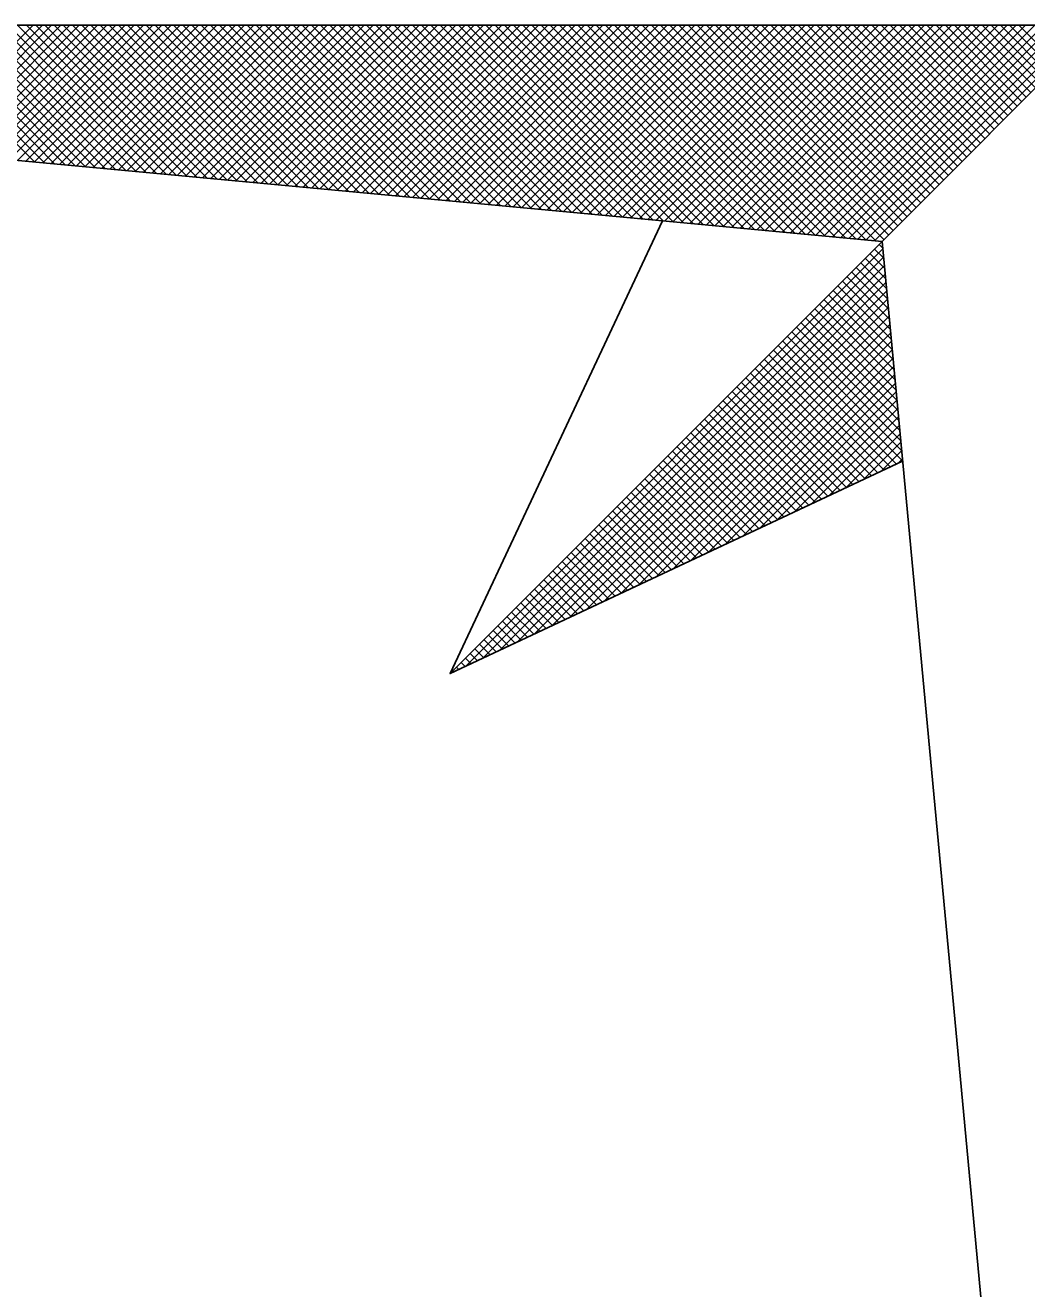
# Model space of a CAD drawing. Extents: x -400488 to -400124, y -1251493 to -1251223.
# Drawn here: x -400268.56 to -400264.24, y -1251254.57 to -1251249.13 of the extents above; entities that cross this region are included whole.
import ezdxf

# ---------------------------------------------------------------- set-up
doc = ezdxf.new("R2010")
doc.units = 0
doc.layers.add('Level 3', color=7, linetype='Continuous')

msp = doc.modelspace()

# ---------------------------------------------------------------- linework, layer by layer
at = {"layer": 'Level 3'}
for p, q in [((-400269.1067, -1251249.131), (-400268.5172, -1251249.7204)), ((-400269.0671, -1251249.131), (-400268.4736, -1251249.7245)), ((-400269.062, -1251249.6694), (-400268.5236, -1251249.131)), ((-400269.0275, -1251249.131), (-400268.4299, -1251249.7286)), ((-400269.0258, -1251249.6728), (-400268.484, -1251249.131)), ((-400268.9896, -1251249.6762), (-400268.4444, -1251249.131)), ((-400268.9879, -1251249.131), (-400268.3862, -1251249.7327)), ((-400268.9534, -1251249.6796), (-400268.4048, -1251249.131)), ((-400268.9483, -1251249.131), (-400268.3425, -1251249.7367)), ((-400268.9172, -1251249.683), (-400268.3652, -1251249.131)), ((-400268.9087, -1251249.131), (-400268.2988, -1251249.7408)), ((-400268.881, -1251249.6864), (-400268.3256, -1251249.131)), ((-400268.8691, -1251249.131), (-400268.2551, -1251249.7449)), ((-400268.8448, -1251249.6898), (-400268.286, -1251249.131)), ((-400268.8295, -1251249.131), (-400268.2115, -1251249.749)), ((-400268.8086, -1251249.6932), (-400268.2464, -1251249.131)), ((-400268.7899, -1251249.131), (-400268.1678, -1251249.7531)), ((-400268.7723, -1251249.6965), (-400268.2068, -1251249.131)), ((-400268.7503, -1251249.131), (-400268.1241, -1251249.7572)), ((-400268.7361, -1251249.6999), (-400268.1672, -1251249.131)), ((-400268.7107, -1251249.131), (-400268.0804, -1251249.7613)), ((-400268.6999, -1251249.7033), (-400268.1276, -1251249.131)), ((-400268.6711, -1251249.131), (-400268.0367, -1251249.7653)), ((-400268.6637, -1251249.7067), (-400268.088, -1251249.131)), ((-400268.6315, -1251249.131), (-400267.993, -1251249.7694)), ((-400268.6275, -1251249.7101), (-400268.0484, -1251249.131)), ((-400268.5919, -1251249.131), (-400267.9494, -1251249.7735)), ((-400268.5913, -1251249.7135), (-400268.0088, -1251249.131)), ((-400268.5551, -1251249.7169), (-400267.9692, -1251249.131)), ((-400268.5523, -1251249.131), (-400267.9057, -1251249.7776)), ((-400268.5189, -1251249.7202), (-400267.9296, -1251249.131)), ((-400268.5127, -1251249.131), (-400267.862, -1251249.7817)), ((-400268.4827, -1251249.7236), (-400267.89, -1251249.131)), ((-400268.4731, -1251249.131), (-400267.8183, -1251249.7858)), ((-400268.4464, -1251249.727), (-400267.8504, -1251249.131)), ((-400268.4335, -1251249.131), (-400267.7746, -1251249.7898)), ((-400268.4102, -1251249.7304), (-400267.8108, -1251249.131)), ((-400268.3939, -1251249.131), (-400267.7309, -1251249.7939)), ((-400268.374, -1251249.7338), (-400267.7712, -1251249.131)), ((-400268.3543, -1251249.131), (-400267.6873, -1251249.798)), ((-400268.3378, -1251249.7372), (-400267.7316, -1251249.131)), ((-400268.3147, -1251249.131), (-400267.6436, -1251249.8021)), ((-400268.3016, -1251249.7406), (-400267.692, -1251249.131)), ((-400268.2751, -1251249.131), (-400267.5999, -1251249.8062)), ((-400268.2654, -1251249.744), (-400267.6524, -1251249.131)), ((-400268.2355, -1251249.131), (-400267.5562, -1251249.8103)), ((-400268.2292, -1251249.7473), (-400267.6128, -1251249.131)), ((-400268.1959, -1251249.131), (-400267.5125, -1251249.8144)), ((-400268.193, -1251249.7507), (-400267.5732, -1251249.131)), ((-400268.1568, -1251249.7541), (-400267.5336, -1251249.131)), ((-400268.1563, -1251249.131), (-400267.4688, -1251249.8184)), ((-400268.1205, -1251249.7575), (-400267.494, -1251249.131)), ((-400268.1167, -1251249.131), (-400267.4252, -1251249.8225)), ((-400268.0843, -1251249.7609), (-400267.4544, -1251249.131)), ((-400268.0771, -1251249.131), (-400267.3815, -1251249.8266)), ((-400268.0481, -1251249.7643), (-400267.4148, -1251249.131)), ((-400268.0375, -1251249.131), (-400267.3378, -1251249.8307)), ((-400268.0119, -1251249.7677), (-400267.3752, -1251249.131)), ((-400267.9979, -1251249.131), (-400267.2941, -1251249.8348)), ((-400267.9757, -1251249.771), (-400267.3356, -1251249.131)), ((-400267.9583, -1251249.131), (-400267.2504, -1251249.8389)), ((-400267.9395, -1251249.7744), (-400267.296, -1251249.131)), ((-400267.9187, -1251249.131), (-400267.2067, -1251249.843)), ((-400267.9033, -1251249.7778), (-400267.2564, -1251249.131)), ((-400267.8791, -1251249.131), (-400267.1631, -1251249.847)), ((-400267.8671, -1251249.7812), (-400267.2168, -1251249.131)), ((-400267.8395, -1251249.131), (-400267.1194, -1251249.8511)), ((-400267.8309, -1251249.7846), (-400267.1772, -1251249.131)), ((-400267.7999, -1251249.131), (-400267.0757, -1251249.8552)), ((-400267.7946, -1251249.788), (-400267.1376, -1251249.131)), ((-400267.7603, -1251249.131), (-400267.032, -1251249.8593)), ((-400267.7584, -1251249.7914), (-400267.098, -1251249.131)), ((-400267.7222, -1251249.7948), (-400267.0584, -1251249.131)), ((-400267.7207, -1251249.131), (-400266.9883, -1251249.8634)), ((-400267.686, -1251249.7981), (-400267.0188, -1251249.131)), ((-400267.6811, -1251249.131), (-400266.9446, -1251249.8675)), ((-400267.6498, -1251249.8015), (-400266.9792, -1251249.131)), ((-400267.6415, -1251249.131), (-400266.901, -1251249.8716)), ((-400267.6136, -1251249.8049), (-400266.9396, -1251249.131)), ((-400267.6019, -1251249.131), (-400266.8573, -1251249.8756)), ((-400267.5774, -1251249.8083), (-400266.9, -1251249.131)), ((-400267.5623, -1251249.131), (-400266.8136, -1251249.8797)), ((-400267.5412, -1251249.8117), (-400266.8604, -1251249.131)), ((-400267.5227, -1251249.131), (-400266.7699, -1251249.8838)), ((-400267.505, -1251249.8151), (-400266.8208, -1251249.131)), ((-400267.4832, -1251249.131), (-400266.7262, -1251249.8879)), ((-400267.4687, -1251249.8185), (-400266.7813, -1251249.131)), ((-400267.4436, -1251249.131), (-400266.6825, -1251249.892)), ((-400267.4325, -1251249.8218), (-400266.7417, -1251249.131)), ((-400267.404, -1251249.131), (-400266.6389, -1251249.8961)), ((-400267.3963, -1251249.8252), (-400266.7021, -1251249.131)), ((-400267.3644, -1251249.131), (-400266.5952, -1251249.9002)), ((-400267.3601, -1251249.8286), (-400266.6625, -1251249.131)), ((-400267.3248, -1251249.131), (-400266.5515, -1251249.9042)), ((-400267.3239, -1251249.832), (-400266.6229, -1251249.131)), ((-400267.2877, -1251249.8354), (-400266.5833, -1251249.131)), ((-400267.2852, -1251249.131), (-400266.5078, -1251249.9083)), ((-400267.2515, -1251249.8388), (-400266.5437, -1251249.131)), ((-400267.2456, -1251249.131), (-400266.4641, -1251249.9124)), ((-400267.2153, -1251249.8422), (-400266.5041, -1251249.131)), ((-400267.206, -1251249.131), (-400266.4204, -1251249.9165)), ((-400267.179, -1251249.8456), (-400266.4645, -1251249.131)), ((-400267.1664, -1251249.131), (-400266.3768, -1251249.9206)), ((-400267.1428, -1251249.8489), (-400266.4249, -1251249.131)), ((-400267.1268, -1251249.131), (-400266.3331, -1251249.9247)), ((-400267.1066, -1251249.8523), (-400266.3853, -1251249.131)), ((-400267.0872, -1251249.131), (-400266.2894, -1251249.9288)), ((-400267.0704, -1251249.8557), (-400266.3457, -1251249.131)), ((-400267.0476, -1251249.131), (-400266.2457, -1251249.9328)), ((-400267.0342, -1251249.8591), (-400266.3061, -1251249.131)), ((-400267.008, -1251249.131), (-400266.202, -1251249.9369)), ((-400266.998, -1251249.8625), (-400266.2665, -1251249.131)), ((-400266.9684, -1251249.131), (-400266.1583, -1251249.941)), ((-400266.9618, -1251249.8659), (-400266.2269, -1251249.131)), ((-400266.9288, -1251249.131), (-400266.1147, -1251249.9451)), ((-400266.9256, -1251249.8693), (-400266.1873, -1251249.131)), ((-400266.8894, -1251249.8726), (-400266.1477, -1251249.131)), ((-400266.8892, -1251249.131), (-400266.071, -1251249.9492)), ((-400266.8531, -1251249.876), (-400266.1081, -1251249.131)), ((-400266.8496, -1251249.131), (-400266.0273, -1251249.9533)), ((-400266.8169, -1251249.8794), (-400266.0685, -1251249.131)), ((-400266.81, -1251249.131), (-400265.9836, -1251249.9574)), ((-400266.7807, -1251249.8828), (-400266.0289, -1251249.131)), ((-400266.7704, -1251249.131), (-400265.9399, -1251249.9614)), ((-400266.7445, -1251249.8862), (-400265.9893, -1251249.131)), ((-400266.7308, -1251249.131), (-400265.8962, -1251249.9655)), ((-400266.7083, -1251249.8896), (-400265.9497, -1251249.131)), ((-400266.6912, -1251249.131), (-400265.8526, -1251249.9696)), ((-400266.6721, -1251249.893), (-400265.9101, -1251249.131)), ((-400266.6516, -1251249.131), (-400265.8089, -1251249.9737)), ((-400266.6359, -1251249.8964), (-400265.8705, -1251249.131)), ((-400266.612, -1251249.131), (-400265.7652, -1251249.9778)), ((-400266.5997, -1251249.8997), (-400265.8309, -1251249.131)), ((-400266.5724, -1251249.131), (-400265.7215, -1251249.9819)), ((-400266.5635, -1251249.9031), (-400265.7913, -1251249.131)), ((-400266.5328, -1251249.131), (-400265.6778, -1251249.986)), ((-400266.5272, -1251249.9065), (-400265.7517, -1251249.131)), ((-400266.4932, -1251249.131), (-400265.6341, -1251249.99)), ((-400266.491, -1251249.9099), (-400265.7121, -1251249.131)), ((-400266.4548, -1251249.9133), (-400265.6725, -1251249.131)), ((-400266.4536, -1251249.131), (-400265.5905, -1251249.9941)), ((-400266.4186, -1251249.9167), (-400265.6329, -1251249.131)), ((-400266.414, -1251249.131), (-400265.5468, -1251249.9982)), ((-400266.3824, -1251249.9201), (-400265.5933, -1251249.131)), ((-400266.3744, -1251249.131), (-400265.5031, -1251250.0023)), ((-400266.3462, -1251249.9234), (-400265.5537, -1251249.131)), ((-400266.3348, -1251249.131), (-400265.4594, -1251250.0064)), ((-400266.31, -1251249.9268), (-400265.5141, -1251249.131)), ((-400266.2952, -1251249.131), (-400265.4157, -1251250.0105)), ((-400266.2738, -1251249.9302), (-400265.4745, -1251249.131)), ((-400266.2556, -1251249.131), (-400265.372, -1251250.0146)), ((-400266.2376, -1251249.9336), (-400265.4349, -1251249.131)), ((-400266.216, -1251249.131), (-400265.3284, -1251250.0186)), ((-400266.2013, -1251249.937), (-400265.3953, -1251249.131)), ((-400266.1764, -1251249.131), (-400265.2847, -1251250.0227)), ((-400266.1651, -1251249.9404), (-400265.3557, -1251249.131)), ((-400266.1368, -1251249.131), (-400265.241, -1251250.0268)), ((-400266.1289, -1251249.9438), (-400265.3161, -1251249.131)), ((-400266.0972, -1251249.131), (-400265.1973, -1251250.0309)), ((-400266.0927, -1251249.9472), (-400265.2765, -1251249.131)), ((-400266.0576, -1251249.131), (-400265.1536, -1251250.035)), ((-400266.0565, -1251249.9505), (-400265.2369, -1251249.131)), ((-400266.0203, -1251249.9539), (-400265.1973, -1251249.131)), ((-400266.018, -1251249.131), (-400265.1099, -1251250.0391)), ((-400265.9841, -1251249.9573), (-400265.1577, -1251249.131)), ((-400265.9784, -1251249.131), (-400265.0663, -1251250.0431)), ((-400265.9479, -1251249.9607), (-400265.1181, -1251249.131)), ((-400265.9388, -1251249.131), (-400265.0226, -1251250.0472)), ((-400265.9117, -1251249.9641), (-400265.0785, -1251249.131)), ((-400265.8992, -1251249.131), (-400264.9789, -1251250.0513)), ((-400265.8754, -1251249.9675), (-400265.0389, -1251249.131)), ((-400265.8596, -1251249.131), (-400264.9352, -1251250.0554)), ((-400265.8392, -1251249.9709), (-400264.9993, -1251249.131)), ((-400265.82, -1251249.131), (-400264.8915, -1251250.0595)), ((-400265.803, -1251249.9742), (-400264.9597, -1251249.131)), ((-400265.7804, -1251249.131), (-400264.8572, -1251250.0542)), ((-400265.7668, -1251249.9776), (-400264.9201, -1251249.131)), ((-400265.7408, -1251249.131), (-400264.8374, -1251250.0344)), ((-400265.7306, -1251249.981), (-400264.8805, -1251249.131)), ((-400265.7012, -1251249.131), (-400264.8176, -1251250.0146)), ((-400265.6944, -1251249.9844), (-400264.8409, -1251249.131)), ((-400265.6616, -1251249.131), (-400264.7978, -1251249.9948)), ((-400265.6582, -1251249.9878), (-400264.8014, -1251249.131)), ((-400265.622, -1251249.9912), (-400264.7618, -1251249.131)), ((-400265.622, -1251249.131), (-400264.778, -1251249.975)), ((-400265.5858, -1251249.9946), (-400264.7222, -1251249.131)), ((-400265.5825, -1251249.131), (-400264.7582, -1251249.9552)), ((-400265.5495, -1251249.998), (-400264.6826, -1251249.131)), ((-400265.5429, -1251249.131), (-400264.7384, -1251249.9354)), ((-400265.5133, -1251250.0013), (-400264.643, -1251249.131)), ((-400265.5033, -1251249.131), (-400264.7186, -1251249.9156)), ((-400265.4771, -1251250.0047), (-400264.6034, -1251249.131)), ((-400265.4637, -1251249.131), (-400264.6988, -1251249.8958)), ((-400265.4409, -1251250.0081), (-400264.5638, -1251249.131)), ((-400265.4241, -1251249.131), (-400264.679, -1251249.876)), ((-400265.4047, -1251250.0115), (-400264.5242, -1251249.131)), ((-400265.3845, -1251249.131), (-400264.6592, -1251249.8562)), ((-400265.3685, -1251250.0149), (-400264.4846, -1251249.131)), ((-400265.3449, -1251249.131), (-400264.6394, -1251249.8364)), ((-400265.3323, -1251250.0183), (-400264.445, -1251249.131)), ((-400265.3053, -1251249.131), (-400264.6196, -1251249.8166)), ((-400265.2961, -1251250.0217), (-400264.4054, -1251249.131)), ((-400265.2657, -1251249.131), (-400264.5998, -1251249.7968)), ((-400265.2598, -1251250.025), (-400264.3658, -1251249.131)), ((-400265.2261, -1251249.131), (-400264.58, -1251249.777)), ((-400265.2236, -1251250.0284), (-400264.3262, -1251249.131)), ((-400265.1874, -1251250.0318), (-400264.2866, -1251249.131)), ((-400265.1865, -1251249.131), (-400264.5602, -1251249.7572)), ((-400265.1512, -1251250.0352), (-400264.247, -1251249.131)), ((-400265.1469, -1251249.131), (-400264.5404, -1251249.7374)), ((-400265.115, -1251250.0386), (-400264.2074, -1251249.131)), ((-400265.1073, -1251249.131), (-400264.5206, -1251249.7176)), ((-400265.0788, -1251250.042), (-400264.1678, -1251249.131)), ((-400265.0677, -1251249.131), (-400264.5008, -1251249.6978)), ((-400265.0426, -1251250.0454), (-400264.1282, -1251249.131)), ((-400265.0281, -1251249.131), (-400264.481, -1251249.678)), ((-400265.0064, -1251250.0487), (-400264.0886, -1251249.131)), ((-400264.9885, -1251249.131), (-400264.4612, -1251249.6582)), ((-400264.9702, -1251250.0521), (-400264.049, -1251249.131)), ((-400264.9489, -1251249.131), (-400264.4414, -1251249.6384)), ((-400264.9339, -1251250.0555), (-400264.0094, -1251249.131)), ((-400264.9093, -1251249.131), (-400264.4216, -1251249.6186)), ((-400264.8977, -1251250.0589), (-400263.9698, -1251249.131)), ((-400264.8697, -1251249.131), (-400264.4019, -1251249.5988)), ((-400264.8301, -1251249.131), (-400264.3821, -1251249.579)), ((-400264.7905, -1251249.131), (-400264.3623, -1251249.5592)), ((-400264.7509, -1251249.131), (-400264.3425, -1251249.5394)), ((-400264.7113, -1251249.131), (-400264.3227, -1251249.5196)), ((-400264.6717, -1251249.131), (-400264.3029, -1251249.4998)), ((-400264.6321, -1251249.131), (-400264.2831, -1251249.48)), ((-400264.5925, -1251249.131), (-400264.2633, -1251249.4602)), ((-400264.5529, -1251249.131), (-400264.2435, -1251249.4404)), ((-400264.5133, -1251249.131), (-400264.2237, -1251249.4206)), ((-400264.4737, -1251249.131), (-400264.2039, -1251249.4008)), ((-400264.4341, -1251249.131), (-400264.1841, -1251249.381)), ((-400264.3945, -1251249.131), (-400264.1643, -1251249.3612)), ((-400264.3549, -1251249.131), (-400264.1445, -1251249.3414)), ((-400264.3153, -1251249.131), (-400264.1247, -1251249.3216)), ((-400264.2757, -1251249.131), (-400264.1049, -1251249.3018)), ((-400266.6611, -1251251.893), (-400264.862, -1251250.094)), ((-400264.8978, -1251250.0948), (-400264.8582, -1251250.1343)), ((-400264.878, -1251250.075), (-400264.8623, -1251250.0906)), ((-400266.5865, -1251251.858), (-400264.8586, -1251250.1302)), ((-400264.9572, -1251250.1541), (-400264.846, -1251250.2654)), ((-400264.9374, -1251250.1344), (-400264.8501, -1251250.2217)), ((-400264.9176, -1251250.1146), (-400264.8542, -1251250.178)), ((-400266.5119, -1251251.823), (-400264.8552, -1251250.1664)), ((-400266.4372, -1251251.788), (-400264.8519, -1251250.2026)), ((-400265.0166, -1251250.2135), (-400264.8337, -1251250.3964)), ((-400264.9968, -1251250.1937), (-400264.8378, -1251250.3527)), ((-400264.977, -1251250.1739), (-400264.8419, -1251250.309)), ((-400266.3626, -1251251.753), (-400264.8485, -1251250.2388)), ((-400265.0562, -1251250.2531), (-400264.8256, -1251250.4838)), ((-400265.0364, -1251250.2333), (-400264.8296, -1251250.4401)), ((-400266.288, -1251251.718), (-400264.8451, -1251250.275)), ((-400266.2134, -1251251.683), (-400264.8417, -1251250.3112)), ((-400265.1156, -1251250.3125), (-400264.8133, -1251250.6148)), ((-400265.0958, -1251250.2927), (-400264.8174, -1251250.5711)), ((-400265.076, -1251250.2729), (-400264.8215, -1251250.5275)), ((-400266.1388, -1251251.6479), (-400264.8383, -1251250.3474)), ((-400265.175, -1251250.3719), (-400264.801, -1251250.7459)), ((-400265.1552, -1251250.3521), (-400264.8051, -1251250.7022)), ((-400265.1354, -1251250.3323), (-400264.8092, -1251250.6585)), ((-400266.0642, -1251251.6129), (-400264.8349, -1251250.3837)), ((-400265.9896, -1251251.5779), (-400264.8315, -1251250.4199)), ((-400265.2344, -1251250.4313), (-400264.7888, -1251250.8769)), ((-400265.2146, -1251250.4115), (-400264.7929, -1251250.8332)), ((-400265.1948, -1251250.3917), (-400264.797, -1251250.7896)), ((-400265.915, -1251251.5429), (-400264.8281, -1251250.4561)), ((-400265.274, -1251250.4709), (-400264.7806, -1251250.9643)), ((-400265.2542, -1251250.4511), (-400264.7847, -1251250.9206)), ((-400265.8404, -1251251.5079), (-400264.8248, -1251250.4923)), ((-400265.7658, -1251251.4729), (-400264.8214, -1251250.5285)), ((-400265.3334, -1251250.5303), (-400264.8299, -1251251.0337)), ((-400265.3136, -1251250.5105), (-400264.803, -1251251.0211)), ((-400265.2938, -1251250.4907), (-400264.7765, -1251251.008)), ((-400265.6912, -1251251.4379), (-400264.818, -1251250.5647)), ((-400265.3928, -1251250.5897), (-400264.9108, -1251251.0717)), ((-400265.373, -1251250.5699), (-400264.8839, -1251251.059)), ((-400265.3532, -1251250.5501), (-400264.8569, -1251251.0464)), ((-400265.6165, -1251251.4029), (-400264.8146, -1251250.6009)), ((-400265.5419, -1251251.3679), (-400264.8112, -1251250.6371)), ((-400265.4522, -1251250.6491), (-400264.9917, -1251251.1096)), ((-400265.4324, -1251250.6293), (-400264.9647, -1251251.097)), ((-400265.4126, -1251250.6095), (-400264.9378, -1251251.0843)), ((-400265.4918, -1251250.6887), (-400265.0456, -1251251.1349)), ((-400265.472, -1251250.6689), (-400265.0186, -1251251.1223)), ((-400265.4673, -1251251.3328), (-400264.8078, -1251250.6733)), ((-400265.5512, -1251250.7481), (-400265.1264, -1251251.1729)), ((-400265.5314, -1251250.7283), (-400265.0995, -1251251.1602)), ((-400265.5116, -1251250.7085), (-400265.0725, -1251251.1476)), ((-400265.3927, -1251251.2978), (-400264.8044, -1251250.7096)), ((-400265.3181, -1251251.2628), (-400264.8011, -1251250.7458)), ((-400265.6106, -1251250.8075), (-400265.2073, -1251251.2108)), ((-400265.5908, -1251250.7877), (-400265.1803, -1251251.1982)), ((-400265.571, -1251250.7679), (-400265.1534, -1251251.1855)), ((-400265.2435, -1251251.2278), (-400264.7977, -1251250.782)), ((-400265.6699, -1251250.8669), (-400265.2881, -1251251.2487)), ((-400265.6501, -1251250.8471), (-400265.2612, -1251251.2361)), ((-400265.6304, -1251250.8273), (-400265.2342, -1251251.2235)), ((-400265.1689, -1251251.1928), (-400264.7943, -1251250.8182)), ((-400265.0943, -1251251.1578), (-400264.7909, -1251250.8544)), ((-400265.7095, -1251250.9065), (-400265.342, -1251251.274)), ((-400265.6897, -1251250.8867), (-400265.3151, -1251251.2614)), ((-400265.0197, -1251251.1228), (-400264.7875, -1251250.8906)), ((-400265.7689, -1251250.9659), (-400265.4229, -1251251.312)), ((-400265.7491, -1251250.9461), (-400265.3959, -1251251.2993)), ((-400265.7293, -1251250.9263), (-400265.369, -1251251.2867)), ((-400264.9451, -1251251.0878), (-400264.7841, -1251250.9268)), ((-400264.8704, -1251251.0528), (-400264.7807, -1251250.963)), ((-400265.8283, -1251251.0253), (-400265.5037, -1251251.3499)), ((-400265.8085, -1251251.0055), (-400265.4768, -1251251.3373)), ((-400265.7887, -1251250.9857), (-400265.4498, -1251251.3246)), ((-400264.7958, -1251251.0177), (-400264.7773, -1251250.9992)), ((-400265.8877, -1251251.0847), (-400265.5846, -1251251.3879)), ((-400265.8679, -1251251.0649), (-400265.5576, -1251251.3752)), ((-400265.8481, -1251251.0451), (-400265.5307, -1251251.3626)), ((-400265.9273, -1251251.1243), (-400265.6385, -1251251.4132)), ((-400265.9075, -1251251.1045), (-400265.6115, -1251251.4005)), ((-400265.9867, -1251251.1837), (-400265.7193, -1251251.4511)), ((-400265.9669, -1251251.1639), (-400265.6924, -1251251.4385)), ((-400265.9471, -1251251.1441), (-400265.6654, -1251251.4258)), ((-400266.0461, -1251251.2431), (-400265.8002, -1251251.489)), ((-400266.0263, -1251251.2233), (-400265.7732, -1251251.4764)), ((-400266.0065, -1251251.2035), (-400265.7463, -1251251.4637)), ((-400266.1055, -1251251.3025), (-400265.881, -1251251.527)), ((-400266.0857, -1251251.2827), (-400265.8541, -1251251.5143)), ((-400266.0659, -1251251.2629), (-400265.8271, -1251251.5017)), ((-400266.1451, -1251251.3421), (-400265.9349, -1251251.5523)), ((-400266.1253, -1251251.3223), (-400265.908, -1251251.5396)), ((-400266.2045, -1251251.4015), (-400266.0158, -1251251.5902)), ((-400266.1847, -1251251.3817), (-400265.9888, -1251251.5776)), ((-400266.1649, -1251251.3619), (-400265.9619, -1251251.5649)), ((-400266.2639, -1251251.4609), (-400266.0966, -1251251.6282)), ((-400266.2441, -1251251.4411), (-400266.0697, -1251251.6155)), ((-400266.2243, -1251251.4213), (-400266.0427, -1251251.6029)), ((-400266.3233, -1251251.5203), (-400266.1775, -1251251.6661)), ((-400266.3035, -1251251.5005), (-400266.1505, -1251251.6535)), ((-400266.2837, -1251251.4807), (-400266.1236, -1251251.6408)), ((-400266.3629, -1251251.5599), (-400266.2314, -1251251.6914)), ((-400266.3431, -1251251.5401), (-400266.2044, -1251251.6787)), ((-400266.4223, -1251251.6193), (-400266.3122, -1251251.7293)), ((-400266.4025, -1251251.5995), (-400266.2853, -1251251.7167)), ((-400266.3827, -1251251.5797), (-400266.2583, -1251251.704)), ((-400266.4817, -1251251.6787), (-400266.3931, -1251251.7673)), ((-400266.4619, -1251251.6589), (-400266.3662, -1251251.7546)), ((-400266.4421, -1251251.6391), (-400266.3392, -1251251.742)), ((-400266.5411, -1251251.7381), (-400266.474, -1251251.8052)), ((-400266.5213, -1251251.7183), (-400266.447, -1251251.7926)), ((-400266.5015, -1251251.6985), (-400266.4201, -1251251.7799)), ((-400266.5807, -1251251.7777), (-400266.5279, -1251251.8305)), ((-400266.5609, -1251251.7579), (-400266.5009, -1251251.8179)), ((-400266.6401, -1251251.8371), (-400266.6087, -1251251.8685)), ((-400266.6203, -1251251.8173), (-400266.5818, -1251251.8558)), ((-400266.6005, -1251251.7975), (-400266.5548, -1251251.8432)), ((-400266.6995, -1251251.8965), (-400266.6896, -1251251.9064)), ((-400266.6797, -1251251.8767), (-400266.6626, -1251251.8937)), ((-400266.6599, -1251251.8569), (-400266.6357, -1251251.8811)), ((-400266.7193, -1251251.9163), (-400266.7165, -1251251.919))]:
    msp.add_line(p, q, dxfattribs=at)
for points in [[(-400265.8117, -1251249.9734), (-400274.8195, -1251249.131), (-400265.8117, -1251248.2885), (-400266.727, -1251246.338), (-400264.865, -1251248.2), (-400264.7765, -1251247.2533), (-400266.727, -1251246.338)], [(-400263.003, -1251248.2), (-400263.934, -1251249.131), (-400264.865, -1251250.062)], [(-400263.934, -1251249.131), (-400274.8195, -1251249.131)], [(-400263.0916, -1251251.0087), (-400263.934, -1251260.0165), (-400264.865, -1251250.062), (-400266.727, -1251251.924), (-400265.8117, -1251249.9734), (-400264.865, -1251250.062)], [(-400264.7765, -1251251.0087), (-400266.727, -1251251.924)]]:
    msp.add_lwpolyline(points, dxfattribs=at)

doc.saveas('drawing.dxf')
